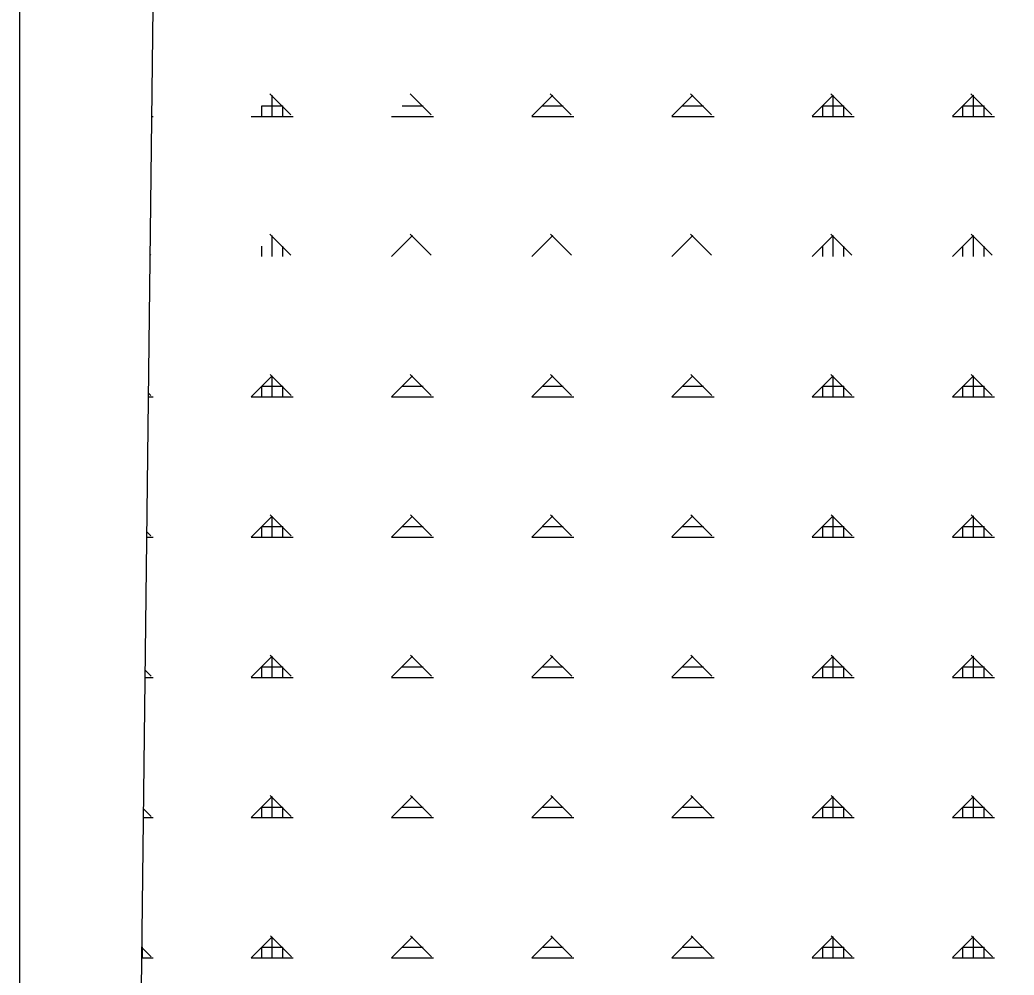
# Model space of a CAD drawing. Extents: x 410727 to 412947, y 4463506 to 4466382.
# Drawn here: x 410732.3 to 411086.8, y 4464491.3 to 4464831.8 of the extents above; entities that cross this region are included whole.
import ezdxf

# ---------------------------------------------------------------- set-up
doc = ezdxf.new("R2010")
doc.units = 0
for name, color, linetype in [('LJ_ÇERÇEVE', 7, 'Continuous'), ('PL_AYA_ORMAN', 7, 'Continuous'), ('TR_ORMAN', 7, 'Continuous')]:
    doc.layers.add(name, color=color, linetype=linetype)

msp = doc.modelspace()

# ---------------------------------------------------------------- linework, layer by layer
at = {"layer": 'LJ_ÇERÇEVE'}
msp.add_lwpolyline([(410732.32, 4466381.6), (412946.74, 4466381.6), (412946.74, 4463506.16), (410732.32, 4463506.16)], close=True, dxfattribs=at)
at = {"layer": 'PL_AYA_ORMAN'}
msp.add_lwpolyline([(410786.8, 4465435.86), (410768.78, 4463916.77)], dxfattribs=at)
at = {"layer": 'TR_ORMAN'}
for p, q in [((410828.94, 4464797.94), (410821.44, 4464805.44)), ((410822.31, 4464797.41), (410822.31, 4464804.91)), ((410878.93, 4464797.94), (410871.43, 4464805.44)), ((410914.8, 4464797.42), (410922.3, 4464804.92)), ((410928.92, 4464797.94), (410921.43, 4464805.44)), ((410928.92, 4464797.94), (410921.43, 4464805.44)), ((410964.8, 4464797.43), (410972.3, 4464804.92)), ((410978.92, 4464797.94), (410971.42, 4464805.44)), ((411014.8, 4464797.43), (411022.3, 4464804.93)), ((411028.91, 4464797.94), (411021.41, 4464805.44)), ((411028.91, 4464797.94), (411021.41, 4464805.44)), ((411022.31, 4464797.41), (411022.31, 4464804.91)), ((411064.8, 4464797.44), (411072.3, 4464804.94)), ((411078.9, 4464797.94), (411071.4, 4464805.44)), ((411072.31, 4464797.41), (411072.31, 4464804.91)), ((410818.56, 4464797.41), (410818.56, 4464801.16)), ((410818.56, 4464801.16), (410826.06, 4464801.16)), ((410826.06, 4464797.41), (410826.06, 4464801.16)), ((410868.56, 4464801.16), (410876.06, 4464801.16)), ((410918.56, 4464801.16), (410926.06, 4464801.16)), ((410968.56, 4464801.16), (410976.06, 4464801.16)), ((411018.56, 4464797.41), (411018.56, 4464801.16)), ((411018.56, 4464801.16), (411026.06, 4464801.16)), ((411026.06, 4464797.41), (411026.06, 4464801.16)), ((411068.56, 4464797.41), (411068.56, 4464801.16)), ((411068.56, 4464801.16), (411076.06, 4464801.16)), ((411076.06, 4464797.41), (411076.06, 4464801.16)), ((410779.23, 4464797.41), (410779.81, 4464797.41)), ((410814.81, 4464797.41), (410829.81, 4464797.41)), ((410864.81, 4464797.41), (410879.81, 4464797.41)), ((410914.81, 4464797.41), (410929.81, 4464797.41)), ((410964.81, 4464797.41), (410979.81, 4464797.41)), ((411014.81, 4464797.41), (411029.81, 4464797.41)), ((411064.81, 4464797.41), (411079.81, 4464797.41)), ((410828.97, 4464747.92), (410821.47, 4464755.42)), ((410822.31, 4464747.41), (410822.31, 4464754.91)), ((410864.8, 4464747.42), (410872.3, 4464754.92)), ((410878.96, 4464747.92), (410871.47, 4464755.42)), ((410914.8, 4464747.43), (410922.3, 4464754.93)), ((410928.96, 4464747.92), (410921.46, 4464755.42)), ((410964.8, 4464747.43), (410972.3, 4464754.93)), ((410978.95, 4464747.92), (410971.45, 4464755.42)), ((410978.95, 4464747.92), (410971.45, 4464755.42)), ((411014.8, 4464747.44), (411022.3, 4464754.94)), ((411028.94, 4464747.92), (411021.44, 4464755.42)), ((411022.31, 4464747.41), (411022.31, 4464754.91)), ((411064.8, 4464747.45), (411072.3, 4464754.95)), ((411078.93, 4464747.92), (411071.44, 4464755.42)), ((411078.93, 4464747.92), (411071.44, 4464755.42)), ((411072.31, 4464747.41), (411072.31, 4464754.91)), ((410778.98, 4464747.92), (410778.64, 4464748.25)), ((410818.56, 4464747.41), (410818.56, 4464751.16)), ((410826.06, 4464747.41), (410826.06, 4464751.16)), ((411018.56, 4464747.41), (411018.56, 4464751.16)), ((411026.06, 4464747.41), (411026.06, 4464751.16)), ((411068.56, 4464747.41), (411068.56, 4464751.16)), ((411076.06, 4464747.41), (411076.06, 4464751.16)), ((410829, 4464697.89), (410821.5, 4464705.39)), ((410879, 4464697.89), (410871.5, 4464705.39)), ((410928.99, 4464697.89), (410921.49, 4464705.39)), ((410978.98, 4464697.89), (410971.48, 4464705.39)), ((411028.97, 4464697.89), (411021.47, 4464705.39)), ((411028.97, 4464697.89), (411021.47, 4464705.39)), ((411078.97, 4464697.89), (411071.47, 4464705.39)), ((410814.8, 4464697.42), (410822.3, 4464704.92)), ((410822.31, 4464697.41), (410822.31, 4464704.91)), ((410864.8, 4464697.43), (410872.3, 4464704.93)), ((410914.8, 4464697.43), (410922.3, 4464704.93)), ((410964.8, 4464697.44), (410972.3, 4464704.94)), ((411014.8, 4464697.45), (411022.3, 4464704.95)), ((411022.31, 4464697.41), (411022.31, 4464704.91)), ((411064.8, 4464697.46), (411072.3, 4464704.95)), ((411072.31, 4464697.41), (411072.31, 4464704.91)), ((410779.01, 4464697.89), (410778.06, 4464698.85)), ((410818.56, 4464697.41), (410818.56, 4464701.16)), ((410818.56, 4464701.16), (410826.06, 4464701.16)), ((410826.06, 4464697.41), (410826.06, 4464701.16)), ((410868.56, 4464701.16), (410876.06, 4464701.16)), ((410918.56, 4464701.16), (410926.06, 4464701.16)), ((410968.56, 4464701.16), (410976.06, 4464701.16)), ((411018.56, 4464697.41), (411018.56, 4464701.16)), ((411018.56, 4464701.16), (411026.06, 4464701.16)), ((411026.06, 4464697.41), (411026.06, 4464701.16)), ((411068.56, 4464697.41), (411068.56, 4464701.16)), ((411068.56, 4464701.16), (411076.06, 4464701.16)), ((411076.06, 4464697.41), (411076.06, 4464701.16)), ((410778.04, 4464697.41), (410779.81, 4464697.41)), ((410814.81, 4464697.41), (410829.81, 4464697.41)), ((410864.81, 4464697.41), (410879.81, 4464697.41)), ((410914.81, 4464697.41), (410929.81, 4464697.41)), ((410964.81, 4464697.41), (410979.81, 4464697.41)), ((411014.81, 4464697.41), (411029.81, 4464697.41)), ((411064.81, 4464697.41), (411079.81, 4464697.41)), ((410814.8, 4464647.43), (410822.3, 4464654.93)), ((410829.04, 4464647.87), (410821.54, 4464655.37)), ((410822.31, 4464647.41), (410822.31, 4464654.91)), ((410864.8, 4464647.43), (410872.3, 4464654.93)), ((410879.03, 4464647.87), (410871.53, 4464655.37)), ((410914.8, 4464647.44), (410922.3, 4464654.94)), ((410929.02, 4464647.87), (410921.52, 4464655.37)), ((410964.8, 4464647.45), (410972.3, 4464654.95)), ((410979.01, 4464647.87), (410971.51, 4464655.37)), ((411014.8, 4464647.46), (411022.3, 4464654.95)), ((411029.01, 4464647.87), (411021.51, 4464655.37)), ((411022.31, 4464647.41), (411022.31, 4464654.91)), ((411064.8, 4464647.46), (411072.3, 4464654.96)), ((411079, 4464647.87), (411071.5, 4464655.37)), ((411079, 4464647.87), (411071.5, 4464655.37)), ((411072.31, 4464647.41), (411072.31, 4464654.91)), ((410779.04, 4464647.87), (410777.47, 4464649.44)), ((410818.56, 4464647.41), (410818.56, 4464651.16)), ((410818.56, 4464651.16), (410826.06, 4464651.16)), ((410826.06, 4464647.41), (410826.06, 4464651.16)), ((410868.56, 4464651.16), (410876.06, 4464651.16)), ((410918.56, 4464651.16), (410926.06, 4464651.16)), ((410968.56, 4464651.16), (410976.06, 4464651.16)), ((411018.56, 4464647.41), (411018.56, 4464651.16)), ((411018.56, 4464651.16), (411026.06, 4464651.16)), ((411026.06, 4464647.41), (411026.06, 4464651.16)), ((411068.56, 4464647.41), (411068.56, 4464651.16)), ((411068.56, 4464651.16), (411076.06, 4464651.16)), ((411076.06, 4464647.41), (411076.06, 4464651.16)), ((410777.45, 4464647.41), (410779.81, 4464647.41)), ((410814.81, 4464647.41), (410829.81, 4464647.41)), ((410864.81, 4464647.41), (410879.81, 4464647.41)), ((410914.81, 4464647.41), (410929.81, 4464647.41)), ((410964.81, 4464647.41), (410979.81, 4464647.41)), ((411014.81, 4464647.41), (411029.81, 4464647.41)), ((411064.81, 4464647.41), (411079.81, 4464647.41)), ((410814.8, 4464597.44), (410822.3, 4464604.93)), ((410829.07, 4464597.85), (410821.57, 4464605.34)), ((410822.31, 4464597.41), (410822.31, 4464604.91)), ((410864.8, 4464597.44), (410872.3, 4464604.94)), ((410879.06, 4464597.85), (410871.56, 4464605.34)), ((410914.8, 4464597.45), (410922.3, 4464604.95)), ((410929.05, 4464597.85), (410921.55, 4464605.34)), ((410964.8, 4464597.46), (410972.3, 4464604.96)), ((410979.04, 4464597.85), (410971.55, 4464605.34)), ((411014.8, 4464597.46), (411022.3, 4464604.96)), ((411029.04, 4464597.85), (411021.54, 4464605.34)), ((411022.31, 4464597.41), (411022.31, 4464604.91)), ((411064.8, 4464597.47), (411072.3, 4464604.97)), ((411079.03, 4464597.85), (411071.53, 4464605.34)), ((411072.31, 4464597.41), (411072.31, 4464604.91)), ((410779.07, 4464597.85), (410776.89, 4464600.03)), ((410818.56, 4464597.41), (410818.56, 4464601.16)), ((410818.56, 4464601.16), (410826.06, 4464601.16)), ((410826.06, 4464597.41), (410826.06, 4464601.16)), ((410868.56, 4464601.16), (410876.06, 4464601.16)), ((410918.56, 4464601.16), (410926.06, 4464601.16)), ((410968.56, 4464601.16), (410976.06, 4464601.16)), ((411018.56, 4464597.41), (411018.56, 4464601.16)), ((411018.56, 4464601.16), (411026.06, 4464601.16)), ((411026.06, 4464597.41), (411026.06, 4464601.16)), ((411068.56, 4464597.41), (411068.56, 4464601.16)), ((411068.56, 4464601.16), (411076.06, 4464601.16)), ((411076.06, 4464597.41), (411076.06, 4464601.16)), ((410776.85, 4464597.41), (410779.81, 4464597.41)), ((410814.81, 4464597.41), (410829.81, 4464597.41)), ((410864.81, 4464597.41), (410879.81, 4464597.41)), ((410914.81, 4464597.41), (410929.81, 4464597.41)), ((410964.81, 4464597.41), (410979.81, 4464597.41)), ((411014.81, 4464597.41), (411029.81, 4464597.41)), ((411064.81, 4464597.41), (411079.81, 4464597.41)), ((410814.8, 4464547.44), (410822.3, 4464554.94)), ((410829.1, 4464547.82), (410821.6, 4464555.32)), ((410822.31, 4464547.41), (410822.31, 4464554.91)), ((410864.8, 4464547.45), (410872.3, 4464554.95)), ((410879.09, 4464547.82), (410871.59, 4464555.32)), ((410914.8, 4464547.46), (410922.3, 4464554.96)), ((410929.08, 4464547.82), (410921.59, 4464555.32)), ((410964.8, 4464547.46), (410972.3, 4464554.96)), ((410979.08, 4464547.82), (410971.58, 4464555.32)), ((411014.8, 4464547.47), (411022.3, 4464554.97)), ((411029.07, 4464547.82), (411021.57, 4464555.32)), ((411022.31, 4464547.41), (411022.31, 4464554.91)), ((411064.8, 4464547.48), (411072.3, 4464554.98)), ((411079.06, 4464547.82), (411071.56, 4464555.32)), ((411072.31, 4464547.41), (411072.31, 4464554.91)), ((410779.11, 4464547.82), (410776.3, 4464550.63)), ((410818.56, 4464547.41), (410818.56, 4464551.16)), ((410818.56, 4464551.16), (410826.06, 4464551.16)), ((410826.06, 4464547.41), (410826.06, 4464551.16)), ((410868.56, 4464551.16), (410876.06, 4464551.16)), ((410918.56, 4464551.16), (410926.06, 4464551.16)), ((410968.56, 4464551.16), (410976.06, 4464551.16)), ((411018.56, 4464547.41), (411018.56, 4464551.16)), ((411018.56, 4464551.16), (411026.06, 4464551.16)), ((411026.06, 4464547.41), (411026.06, 4464551.16)), ((411068.56, 4464547.41), (411068.56, 4464551.16)), ((411068.56, 4464551.16), (411076.06, 4464551.16)), ((411076.06, 4464547.41), (411076.06, 4464551.16)), ((410776.26, 4464547.41), (410779.81, 4464547.41)), ((410814.81, 4464547.41), (410829.81, 4464547.41)), ((410864.81, 4464547.41), (410879.81, 4464547.41)), ((410914.81, 4464547.41), (410929.81, 4464547.41)), ((410964.81, 4464547.41), (410979.81, 4464547.41)), ((411014.81, 4464547.41), (411029.81, 4464547.41)), ((411064.81, 4464547.41), (411079.81, 4464547.41)), ((410814.8, 4464497.45), (410822.3, 4464504.95)), ((410829.13, 4464497.8), (410821.63, 4464505.3)), ((410822.31, 4464497.41), (410822.31, 4464504.91)), ((410864.8, 4464497.46), (410872.3, 4464504.96)), ((410879.12, 4464497.8), (410871.62, 4464505.3)), ((410914.8, 4464497.46), (410922.3, 4464504.96)), ((410929.12, 4464497.8), (410921.62, 4464505.3)), ((410964.8, 4464497.47), (410972.3, 4464504.97)), ((410979.11, 4464497.8), (410971.61, 4464505.3)), ((411014.8, 4464497.48), (411022.3, 4464504.98)), ((411029.1, 4464497.8), (411021.6, 4464505.3)), ((411022.31, 4464497.41), (411022.31, 4464504.91)), ((411064.8, 4464497.49), (411072.3, 4464504.98)), ((411079.09, 4464497.8), (411071.59, 4464505.3)), ((411072.31, 4464497.41), (411072.31, 4464504.91)), ((410779.14, 4464497.8), (410775.71, 4464501.22)), ((410775.71, 4464501.16), (410776.06, 4464501.16)), ((410776.06, 4464497.41), (410776.06, 4464501.16)), ((410818.56, 4464497.41), (410818.56, 4464501.16)), ((410818.56, 4464501.16), (410826.06, 4464501.16)), ((410826.06, 4464497.41), (410826.06, 4464501.16)), ((410868.56, 4464501.16), (410876.06, 4464501.16)), ((410918.56, 4464501.16), (410926.06, 4464501.16)), ((410968.56, 4464501.16), (410976.06, 4464501.16)), ((411018.56, 4464497.41), (411018.56, 4464501.16)), ((411018.56, 4464501.16), (411026.06, 4464501.16)), ((411026.06, 4464497.41), (411026.06, 4464501.16)), ((411068.56, 4464497.41), (411068.56, 4464501.16)), ((411068.56, 4464501.16), (411076.06, 4464501.16)), ((411076.06, 4464497.41), (411076.06, 4464501.16)), ((410775.67, 4464497.41), (410779.81, 4464497.41)), ((410814.81, 4464497.41), (410829.81, 4464497.41)), ((410864.81, 4464497.41), (410879.81, 4464497.41)), ((410914.81, 4464497.41), (410929.81, 4464497.41)), ((410964.81, 4464497.41), (410979.81, 4464497.41)), ((411014.81, 4464497.41), (411029.81, 4464497.41)), ((411064.81, 4464497.41), (411079.81, 4464497.41))]:
    msp.add_line(p, q, dxfattribs=at)

doc.saveas('drawing.dxf')
